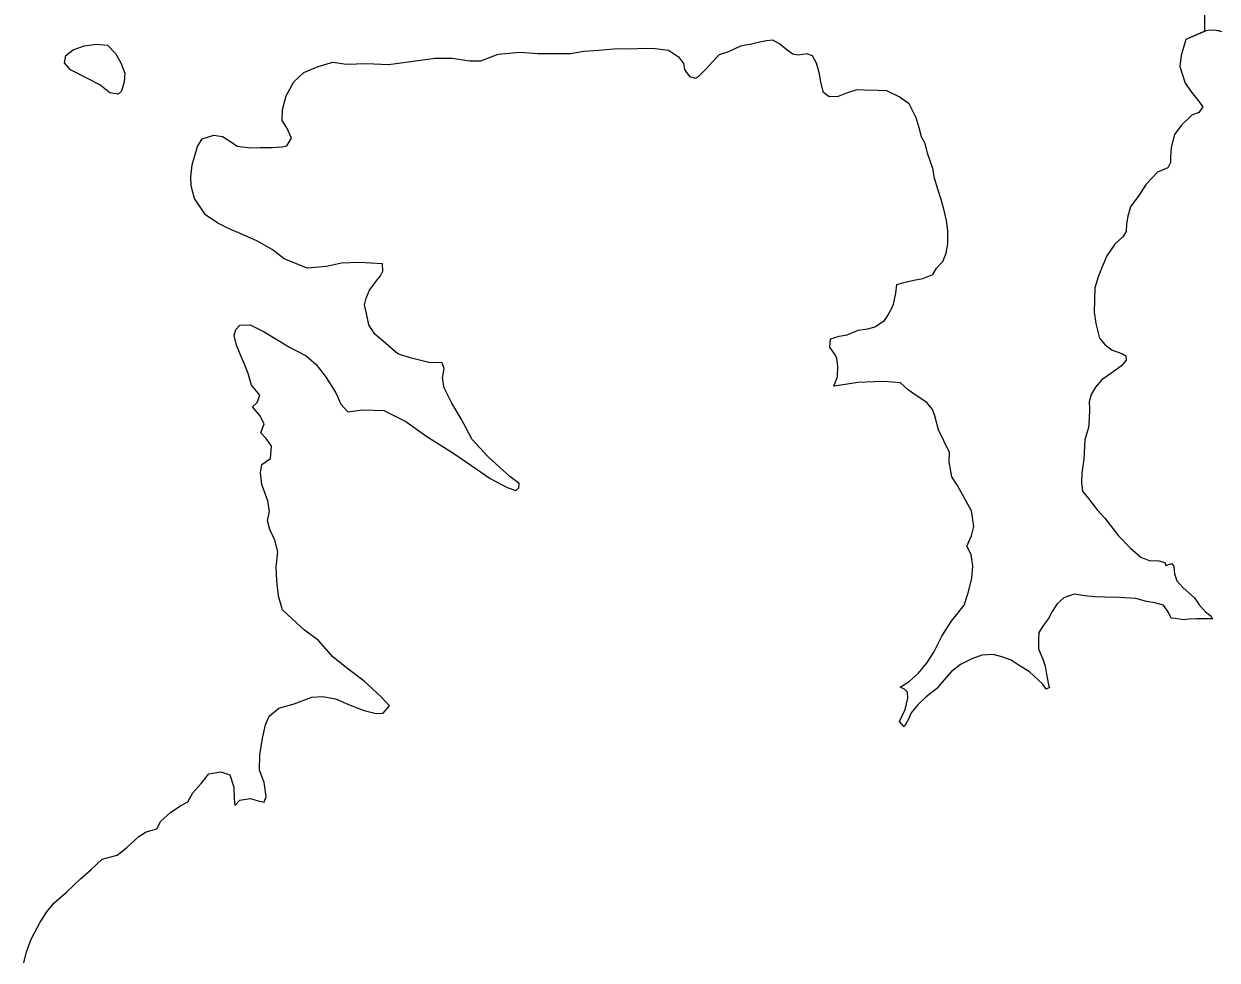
# Model space of a CAD drawing. Extents: x 31699 to 244310, y -8841 to 11474.
# Drawn here: x 135028.6 to 135229.2, y 1421.4 to 1578.8 of the extents above; entities that cross this region are included whole.
import ezdxf

# ---------------------------------------------------------------- set-up
doc = ezdxf.new("R2010")
doc.units = 0
doc.layers.add('R_Draft', color=7, linetype='Continuous')
doc.layers.add('R_Logo', color=7, linetype='Continuous')

msp = doc.modelspace()

# ---------------------------------------------------------------- linework, layer by layer
at = {"layer": 'R_Draft'}
for points in [[(135229.96, 1577.46), (135229.64, 1577.56), (135229.53, 1577.62), (135229.35, 1577.65), (135229.2, 1577.65), (135228.99, 1577.67), (135228.32, 1577.71), (135227.64, 1577.69), (135227.32, 1577.6), (135227.01, 1577.52)], [(135036.85, 1574.42), (135038.71, 1575.1), (135040.77, 1575.39), (135042.63, 1575.21), (135043.98, 1573.82), (135044.86, 1572.23), (135045.54, 1570.5), (135045.43, 1569.03), (135044.98, 1567.49), (135044.45, 1566.96), (135043.05, 1567.21), (135041.37, 1568.52), (135039.17, 1569.64), (135036.42, 1571.08), (135035.41, 1572.27), (135035.66, 1573.45)], [(135035.66, 1573.45), (135036.85, 1574.42)]]:
    msp.add_lwpolyline(points, dxfattribs=at)
at = {"layer": 'R_Logo'}
for points in [[(135218.65, 2632.49), (135220.72, 2468.69), (135222.89, 2292.03), (135224.82, 2112.83), (135223.5, 2112.75), (135224.05, 1931.74), (135226.64, 1752.61), (135227.01, 1577.6)], [(135218.73, 2632.23), (135218.77, 2622.66), (135220.72, 2468.69), (135222.89, 2292.03), (135224.82, 2112.83), (135223.5, 2112.75), (135224.05, 1931.74), (135226.64, 1752.61), (135227.01, 1577.52)], [(135227.2, 1577.6), (135223.89, 1576.17), (135223.12, 1573.49), (135222.87, 1571.62), (135223.77, 1568.83), (135224.85, 1567.31), (135225.99, 1565.92), (135226.74, 1564.86), (135226.08, 1563.92), (135224.89, 1563.44), (135223.11, 1561.69), (135222, 1560.21), (135221.42, 1558.01), (135221.3, 1556.41), (135221.31, 1555.47), (135220.86, 1554.6), (135219.14, 1553.85), (135217.23, 1551.83), (135215.99, 1549.95), (135214.61, 1548.01), (135214.16, 1546.47), (135213.91, 1545.2), (135213.85, 1543.87), (135213.33, 1542.99), (135211.95, 1541.78), (135210.64, 1539.77), (135209.86, 1537.96), (135209.15, 1536.28), (135208.63, 1534.41), (135208.52, 1532.28), (135208.48, 1530.34), (135208.76, 1528.41), (135209.39, 1525.95), (135210.26, 1524.89), (135211.54, 1523.91), (135212.54, 1523.58), (135213.27, 1523.32), (135213.81, 1523), (135213.88, 1522.26), (135213.09, 1521.32), (135211.71, 1520.31), (135209.79, 1518.96), (135208.74, 1517.74), (135207.96, 1516.47), (135207.64, 1515.27), (135207.72, 1514), (135207.67, 1512.47), (135207.55, 1510.93), (135206.91, 1508.86), (135206.74, 1505.59), (135206.43, 1503.25), (135206.38, 1501.65), (135206.53, 1500.25), (135207.54, 1499), (135209.02, 1497.08), (135210.3, 1495.69), (135212.59, 1492.71), (135214.61, 1490.67), (135216.35, 1489.15), (135217.75, 1488.57), (135219.35, 1488.51), (135220.35, 1488.26), (135220.56, 1487.73), (135221.55, 1488.07), (135221.89, 1487.54), (135221.97, 1486.34), (135222.38, 1485.14), (135223.39, 1484.02), (135224.39, 1483.16), (135225.33, 1482.31), (135226.14, 1481.12), (135227.22, 1479.93), (135228.16, 1479.2), (135228.36, 1478.74), (135227.1, 1478.79), (135225.77, 1478.78), (135224.44, 1478.7), (135223.44, 1478.62), (135222.18, 1478.81), (135221.45, 1478.87), (135220.97, 1479.86), (135220.16, 1481.06), (135218.69, 1481.44), (135217.29, 1481.69), (135215.49, 1482.21), (135212.77, 1482.38), (135210.31, 1482.42), (135208.58, 1482.47), (135206.85, 1482.66), (135205.11, 1482.91), (135203.39, 1482.29), (135202.27, 1481.28), (135201.42, 1480), (135200.83, 1478.8), (135199.98, 1477.72), (135199.2, 1476.45), (135199.14, 1475.38), (135199.16, 1473.71), (135199.84, 1471.98), (135200.25, 1470.79), (135200.47, 1469.46)], [(135227.01, 1577.52), (135223.89, 1576.17), (135223.12, 1573.49), (135222.87, 1571.62), (135223.77, 1568.83), (135224.85, 1567.31), (135225.99, 1565.92), (135226.74, 1564.86), (135226.08, 1563.92), (135224.89, 1563.44), (135223.11, 1561.69), (135222, 1560.21), (135221.42, 1558.01), (135221.3, 1556.41), (135221.31, 1555.47), (135220.86, 1554.6), (135219.14, 1553.85), (135217.23, 1551.83), (135215.99, 1549.95), (135214.61, 1548.01), (135214.16, 1546.47), (135213.91, 1545.2), (135213.85, 1543.87), (135213.33, 1542.99), (135211.95, 1541.78), (135210.64, 1539.77), (135209.86, 1537.96), (135209.15, 1536.28), (135208.63, 1534.41), (135208.52, 1532.28), (135208.48, 1530.34), (135208.76, 1528.41), (135209.39, 1525.95), (135210.26, 1524.89), (135211.54, 1523.91), (135212.54, 1523.58), (135213.27, 1523.32), (135213.81, 1523), (135213.88, 1522.26), (135213.09, 1521.32), (135211.71, 1520.31), (135209.79, 1518.96), (135208.74, 1517.74), (135207.96, 1516.47), (135207.64, 1515.27), (135207.72, 1514), (135207.67, 1512.47), (135207.55, 1510.93), (135206.91, 1508.86), (135206.74, 1505.59), (135206.43, 1503.25), (135206.38, 1501.65), (135206.53, 1500.25), (135207.54, 1499), (135209.02, 1497.08), (135210.3, 1495.69), (135212.59, 1492.71), (135214.61, 1490.67), (135216.35, 1489.15), (135217.75, 1488.57), (135219.35, 1488.51), (135220.35, 1488.26), (135220.56, 1487.73), (135221.55, 1488.07), (135221.89, 1487.54), (135221.97, 1486.34), (135222.38, 1485.14), (135223.39, 1484.02), (135224.39, 1483.16), (135225.33, 1482.31), (135226.14, 1481.12), (135227.22, 1479.93), (135228.16, 1479.2), (135228.36, 1478.74), (135227.1, 1478.79), (135225.77, 1478.78), (135224.44, 1478.7), (135223.44, 1478.62), (135222.18, 1478.81), (135221.45, 1478.87), (135220.97, 1479.86), (135220.16, 1481.06), (135218.69, 1481.44), (135217.29, 1481.69), (135215.49, 1482.21), (135212.77, 1482.38), (135210.31, 1482.42), (135208.58, 1482.47), (135206.85, 1482.66), (135205.11, 1482.91), (135203.39, 1482.29), (135202.27, 1481.28), (135201.42, 1480), (135200.83, 1478.8), (135199.98, 1477.72), (135199.2, 1476.45), (135199.14, 1475.38), (135199.16, 1473.71), (135199.84, 1471.98), (135200.25, 1470.79), (135200.47, 1469.46)], [(135088.85, 1538.45), (135084.92, 1538.68), (135082, 1538.58), (135079.48, 1538.02), (135076.22, 1537.72), (135072.35, 1539.29), (135070.34, 1540.87), (135067.73, 1542.31), (135064.92, 1543.55), (135063.11, 1544.33), (135061.18, 1545.31), (135059.1, 1546.69), (135057.27, 1549.41), (135056.72, 1551.54), (135056.64, 1553.07), (135056.88, 1555.07), (135057.39, 1556.81), (135057.78, 1558.15), (135058.56, 1559.49), (135060.49, 1560.11), (135061.95, 1559.86), (135063.29, 1559.01), (135064.43, 1558.22), (135066.76, 1557.98), (135068.29, 1557.99), (135070.35, 1558.01), (135071.95, 1558.1), (135072.81, 1558.3), (135073.59, 1559.58), (135072.78, 1561.31), (135072.03, 1562.57), (135072.08, 1564.37), (135072.65, 1566.71), (135073.96, 1569.06), (135075.67, 1570.61), (135078.05, 1571.63), (135080.51, 1572.33), (135082.84, 1572.02), (135086.16, 1572.12), (135089.89, 1571.96), (135093.61, 1572.46), (135097.66, 1573.04), (135100.59, 1573), (135103.52, 1572.56), (135105.38, 1572.58), (135108.29, 1573.68), (135111.95, 1574.05), (135115.01, 1573.81), (135117.87, 1573.84), (135120.46, 1573.8), (135122.72, 1574.22), (135125.25, 1574.38), (135128.37, 1574.68), (135130.57, 1574.57), (135132.89, 1574.73), (135134.69, 1574.68), (135136.95, 1574.37), (135138.63, 1573.25), (135139.44, 1572.13), (135139.65, 1571.13), (135139.85, 1570.8), (135140.46, 1569.94), (135141.46, 1569.68), (135141.99, 1569.95), (135143.3, 1571.23), (135144.29, 1572.38), (135145.54, 1573.66), (135147.26, 1574.21)], [(135088.85, 1538.45), (135084.92, 1538.68), (135082, 1538.58), (135079.48, 1538.02), (135076.22, 1537.72), (135072.35, 1539.29), (135070.34, 1540.87), (135067.73, 1542.31), (135064.92, 1543.55), (135063.11, 1544.33), (135061.18, 1545.31), (135059.1, 1546.69), (135057.27, 1549.41), (135056.72, 1551.54), (135056.64, 1553.07), (135056.88, 1555.07), (135057.39, 1556.81), (135057.78, 1558.15), (135058.56, 1559.49), (135060.49, 1560.11), (135061.95, 1559.86), (135063.29, 1559.01), (135064.43, 1558.22), (135066.76, 1557.98), (135068.29, 1557.99), (135070.35, 1558.01), (135071.95, 1558.1), (135072.81, 1558.3), (135073.59, 1559.58), (135072.78, 1561.31), (135072.03, 1562.57), (135072.08, 1564.37), (135072.65, 1566.71), (135073.96, 1569.06), (135075.67, 1570.61), (135078.05, 1571.63), (135080.51, 1572.33), (135082.84, 1572.02), (135086.16, 1572.12), (135089.89, 1571.96), (135093.61, 1572.46), (135097.66, 1573.04), (135100.59, 1573), (135103.52, 1572.56), (135105.38, 1572.58), (135108.29, 1573.68), (135111.95, 1574.05), (135115.01, 1573.81), (135117.87, 1573.84), (135120.46, 1573.8), (135122.72, 1574.22), (135125.25, 1574.38), (135128.37, 1574.68), (135130.57, 1574.57), (135132.89, 1574.73), (135134.69, 1574.68), (135136.95, 1574.37), (135138.63, 1573.25), (135139.44, 1572.13), (135139.65, 1571.13), (135139.85, 1570.8), (135140.46, 1569.94), (135141.46, 1569.68), (135141.99, 1569.95), (135143.3, 1571.23), (135144.29, 1572.38), (135145.54, 1573.66), (135147.26, 1574.21)], [(135172.18, 1567.58), (135169.86, 1567.63), (135168.59, 1567.68), (135166.87, 1567.13), (135165.48, 1566.58), (135163.95, 1566.5), (135163.01, 1567.23), (135162.53, 1569.02), (135162.31, 1570.42), (135161.83, 1572.21), (135161.15, 1573.41), (135160.22, 1573.73), (135158.76, 1573.52), (135157.82, 1573.71), (135156.89, 1574.37), (135155.61, 1575.42), (135154.48, 1576.07), (135153.41, 1575.93), (135152.02, 1575.65), (135150.69, 1575.3), (135149.9, 1575.23), (135149.03, 1575.02), (135147.26, 1574.21)], [(135172.18, 1567.58), (135169.86, 1567.63), (135168.59, 1567.68), (135166.87, 1567.13), (135165.48, 1566.58), (135163.95, 1566.5), (135163.01, 1567.23), (135162.53, 1569.02), (135162.31, 1570.42), (135161.83, 1572.21), (135161.15, 1573.41), (135160.22, 1573.73), (135158.76, 1573.52), (135157.82, 1573.71), (135156.89, 1574.37), (135155.61, 1575.42), (135154.48, 1576.07), (135153.41, 1575.93), (135152.02, 1575.65), (135150.69, 1575.3), (135149.9, 1575.23), (135149.03, 1575.02), (135147.26, 1574.21)], [(135200.47, 1469.46), (135200.82, 1467.66), (135200.96, 1467.2), (135200.43, 1466.92), (135199.82, 1467.85), (135197.6, 1469.83), (135195.86, 1470.94), (135194.52, 1471.8), (135192.99, 1472.38), (135191.52, 1472.77), (135189.59, 1472.68), (135187.94, 1472.07), (135186.02, 1471.11), (135184.5, 1469.9), (135183.26, 1468.49), (135182.01, 1467.01), (135180.23, 1465.65), (135178.84, 1464.31), (135177.73, 1462.96), (135177.27, 1461.89), (135176.56, 1460.62), (135175.75, 1461.48), (135176.72, 1463.55), (135177.17, 1465.42), (135177.09, 1466.42), (135176.62, 1466.95), (135175.89, 1467.28), (135177.41, 1468.23), (135178.92, 1469.58), (135180.3, 1471.26), (135181.54, 1473.14), (135182.91, 1475.88), (135184.48, 1478.3), (135186.65, 1481.05), (135187.29, 1483.13), (135187.93, 1485.53), (135188.11, 1487.67), (135187.82, 1489.6), (135187.08, 1490.99), (135187.86, 1492.73), (135188.24, 1494.27), (135187.88, 1496.93), (135186.46, 1499.45), (135185.51, 1501.18), (135184.56, 1502.63), (135184.14, 1505.16), (135184.19, 1506.76), (135183.24, 1508.69), (135182.35, 1510.55), (135181.73, 1512.87), (135181.32, 1513.94), (135180.38, 1515.13), (135178.9, 1516.11), (135177.3, 1517.23), (135175.95, 1518.42), (135173.16, 1518.66), (135171.5, 1518.64), (135168.77, 1518.48), (135166.32, 1518.12), (135164.72, 1517.9), (135165.37, 1519.44), (135165.42, 1521.25), (135165.21, 1522.51), (135164.93, 1523.17), (135164.06, 1524.43), (135164.17, 1525.83), (135165.63, 1526.31), (135166.96, 1526.53), (135168.81, 1527.28), (135170.47, 1527.5), (135171.6, 1527.84), (135173.25, 1528.92), (135173.71, 1529.6), (135174.43, 1530.87), (135174.75, 1531.67), (135175.13, 1533.54), (135175.32, 1534.95), (135176.51, 1535.29), (135178.17, 1535.71), (135179.69, 1535.99), (135181.35, 1536.67), (135182, 1537.75), (135183.06, 1538.82), (135183.64, 1540.23), (135183.89, 1541.83), (135183.87, 1544.03), (135183.65, 1545.76), (135183.23, 1547.63), (135182.75, 1549.29), (135182.2, 1551.02), (135181.65, 1552.88), (135181.36, 1554.47), (135180.47, 1557.07), (135180.06, 1558.66), (135179.45, 1559.79), (135179.1, 1561.32), (135178.55, 1562.98), (135177.39, 1565.37), (135175.72, 1566.55), (135173.65, 1567.53), (135172.18, 1567.58)], [(135200.47, 1469.46), (135200.82, 1467.66), (135200.96, 1467.2), (135200.43, 1466.92), (135199.82, 1467.85), (135197.6, 1469.83), (135195.86, 1470.94), (135194.52, 1471.8), (135192.99, 1472.38), (135191.52, 1472.77), (135189.59, 1472.68), (135187.94, 1472.07), (135186.02, 1471.11), (135184.5, 1469.9), (135183.26, 1468.49), (135182.01, 1467.01), (135180.23, 1465.65), (135178.84, 1464.31), (135177.73, 1462.96), (135177.27, 1461.89), (135176.56, 1460.62), (135175.75, 1461.48), (135176.72, 1463.55), (135177.17, 1465.42), (135177.09, 1466.42), (135176.62, 1466.95), (135175.89, 1467.28), (135177.41, 1468.23), (135178.92, 1469.58), (135180.3, 1471.26), (135181.54, 1473.14), (135182.91, 1475.88), (135184.48, 1478.3), (135186.65, 1481.05), (135187.29, 1483.13), (135187.93, 1485.53), (135188.11, 1487.67), (135187.82, 1489.6), (135187.08, 1490.99), (135187.86, 1492.73), (135188.24, 1494.27), (135187.88, 1496.93), (135186.46, 1499.45), (135185.51, 1501.18), (135184.56, 1502.63), (135184.14, 1505.16), (135184.19, 1506.76), (135183.24, 1508.69), (135182.35, 1510.55), (135181.73, 1512.87), (135181.32, 1513.94), (135180.38, 1515.13), (135178.9, 1516.11), (135177.3, 1517.23), (135175.95, 1518.42), (135173.16, 1518.66), (135171.5, 1518.64), (135168.77, 1518.48), (135166.32, 1518.12), (135164.72, 1517.9), (135165.37, 1519.44), (135165.42, 1521.25), (135165.21, 1522.51), (135164.93, 1523.17), (135164.06, 1524.43), (135164.17, 1525.83), (135165.63, 1526.31), (135166.96, 1526.53), (135168.81, 1527.28), (135170.47, 1527.5), (135171.6, 1527.84), (135173.25, 1528.92), (135173.71, 1529.6), (135174.43, 1530.87), (135174.75, 1531.67), (135175.13, 1533.54), (135175.32, 1534.95), (135176.51, 1535.29), (135178.17, 1535.71), (135179.69, 1535.99), (135181.35, 1536.67), (135182, 1537.75), (135183.06, 1538.82), (135183.64, 1540.23), (135183.89, 1541.83), (135183.87, 1544.03), (135183.65, 1545.76), (135183.23, 1547.63), (135182.75, 1549.29), (135182.2, 1551.02), (135181.65, 1552.88), (135181.36, 1554.47), (135180.47, 1557.07), (135180.06, 1558.66), (135179.45, 1559.79), (135179.1, 1561.32), (135178.55, 1562.98), (135177.39, 1565.37), (135175.72, 1566.55), (135173.65, 1567.53), (135172.18, 1567.58)], [(135066.6, 1448.56), (135067.8, 1448.24), (135069, 1447.92), (135069.32, 1448.92), (135068.96, 1451.25), (135068.21, 1453.31), (135068.25, 1455.98), (135068.75, 1458.92), (135069.19, 1460.93), (135069.84, 1462.4), (135071.43, 1463.75), (135074.01, 1464.45), (135076.99, 1465.61), (135078.85, 1465.7), (135080.99, 1465.32), (135083.46, 1464.27), (135085.8, 1463.36), (135087.8, 1462.85), (135088.99, 1462.93), (135090.04, 1464.14), (135088.63, 1465.66), (135085.81, 1468.3), (135083.06, 1470.34), (135080.58, 1472.32), (135078.09, 1475.1), (135075.74, 1476.87), (135073.66, 1478.79), (135072.05, 1480.3), (135071.36, 1482.57), (135071.13, 1485.17), (135070.97, 1487.5), (135071.28, 1490.04), (135070.79, 1491.97), (135069.91, 1493.76), (135069.56, 1495.29), (135069.87, 1496.83), (135069.59, 1498.63), (135068.56, 1501.35), (135068.34, 1503.35), (135068.59, 1504.69), (135070.05, 1505.7), (135070.22, 1507.77), (135069.34, 1509.1), (135068.4, 1510.02), (135068.99, 1511.56), (135068.24, 1512.96), (135067.03, 1514.41), (135067.82, 1515.15), (135068.27, 1516.36), (135066.85, 1518.08), (135066.3, 1520.01), (135065.62, 1521.67), (135064.94, 1523.26), (135064.32, 1524.79), (135063.91, 1526.39), (135064.23, 1527.39), (135064.88, 1528.13), (135066.61, 1528.22), (135068.95, 1527.04), (135073.24, 1524.42), (135076.05, 1522.98), (135077.72, 1521.53), (135079.41, 1519.34), (135081.03, 1516.76), (135081.85, 1514.83), (135083.06, 1513.57), (135085.52, 1513.93), (135089.11, 1513.77), (135092.79, 1511.94), (135096.34, 1509.44), (135100.7, 1506.68), (135103.91, 1504.51), (135106.99, 1502.34), (135109.8, 1500.84), (135111.27, 1500.32), (135111.8, 1500.79), (135111.86, 1501.53), (135110.25, 1502.71), (135106.62, 1506.01), (135103.93, 1508.92), (135102.1, 1512.37), (135100.54, 1515.02), (135099.25, 1517.61), (135098.97, 1519.21), (135099.21, 1520.88), (135098.87, 1521.81), (135096.68, 1521.85), (135093.54, 1522.62), (135091.47, 1523.33), (135089.8, 1524.72), (135087.58, 1526.63), (135086.57, 1528.22), (135086.15, 1530.09), (135085.86, 1531.55), (135086.12, 1532.69), (135086.7, 1534.03), (135087.82, 1535.51), (135088.54, 1536.45), (135088.93, 1537.19), (135088.85, 1538.45)], [(135066.6, 1448.56), (135067.8, 1448.24), (135069, 1447.92), (135069.32, 1448.92), (135068.96, 1451.25), (135068.21, 1453.31), (135068.25, 1455.98), (135068.75, 1458.92), (135069.19, 1460.93), (135069.84, 1462.4), (135071.43, 1463.75), (135074.01, 1464.45), (135076.99, 1465.61), (135078.85, 1465.7), (135080.99, 1465.32), (135083.46, 1464.27), (135085.8, 1463.36), (135087.8, 1462.85), (135088.99, 1462.93), (135090.04, 1464.14), (135088.63, 1465.66), (135085.81, 1468.3), (135083.06, 1470.34), (135080.58, 1472.32), (135078.09, 1475.1), (135075.74, 1476.87), (135073.66, 1478.79), (135072.05, 1480.3), (135071.36, 1482.57), (135071.13, 1485.17), (135070.97, 1487.5), (135071.28, 1490.04), (135070.79, 1491.97), (135069.91, 1493.76), (135069.56, 1495.29), (135069.87, 1496.83), (135069.59, 1498.63), (135068.56, 1501.35), (135068.34, 1503.35), (135068.59, 1504.69), (135070.05, 1505.7), (135070.22, 1507.77), (135069.34, 1509.1), (135068.4, 1510.02), (135068.99, 1511.56), (135068.24, 1512.96), (135067.03, 1514.41), (135067.82, 1515.15), (135068.27, 1516.36), (135066.85, 1518.08), (135066.3, 1520.01), (135065.62, 1521.67), (135064.94, 1523.26), (135064.32, 1524.79), (135063.91, 1526.39), (135064.23, 1527.39), (135064.88, 1528.13), (135066.61, 1528.22), (135068.95, 1527.04), (135073.24, 1524.42), (135076.05, 1522.98), (135077.72, 1521.53), (135079.41, 1519.34), (135081.03, 1516.76), (135081.85, 1514.83), (135083.06, 1513.57), (135085.52, 1513.93), (135089.11, 1513.77), (135092.79, 1511.94), (135096.34, 1509.44), (135100.7, 1506.68), (135103.91, 1504.51), (135106.99, 1502.34), (135109.8, 1500.84), (135111.27, 1500.32), (135111.8, 1500.79), (135111.86, 1501.53), (135110.25, 1502.71), (135106.62, 1506.01), (135103.93, 1508.92), (135102.1, 1512.37), (135100.54, 1515.02), (135099.25, 1517.61), (135098.97, 1519.21), (135099.21, 1520.88), (135098.87, 1521.81), (135096.68, 1521.85), (135093.54, 1522.62), (135091.47, 1523.33), (135089.8, 1524.72), (135087.58, 1526.63), (135086.57, 1528.22), (135086.15, 1530.09), (135085.86, 1531.55), (135086.12, 1532.69), (135086.7, 1534.03), (135087.82, 1535.51), (135088.54, 1536.45), (135088.93, 1537.19), (135088.85, 1538.45)], [(135028.58, 1420.95), (135029.03, 1422.76), (135029.81, 1424.9), (135031.31, 1427.78), (135032.42, 1429.53), (135033.6, 1430.94), (135035.77, 1432.83), (135038.08, 1435.06), (135039.92, 1436.61), (135041.77, 1438.36), (135044.29, 1439.06), (135045.87, 1440.34), (135047.91, 1442.16), (135049.17, 1442.98), (135050.96, 1443.46), (135051.61, 1444.74), (135053.26, 1446.22), (135054.97, 1447.37), (135056.16, 1447.98), (135057.01, 1449.53), (135058.39, 1451.08), (135059.7, 1452.69), (135061.7, 1453.04), (135063.23, 1452.53), (135063.85, 1450.46), (135063.94, 1448.53), (135064.02, 1447.4), (135064.87, 1448.27), (135066.6, 1448.56)], [(135028.58, 1420.95), (135029.03, 1422.76), (135029.81, 1424.9), (135031.31, 1427.78), (135032.42, 1429.53), (135033.6, 1430.94), (135035.77, 1432.83), (135038.08, 1435.06), (135039.92, 1436.61), (135041.77, 1438.36), (135044.29, 1439.06), (135045.87, 1440.34), (135047.91, 1442.16), (135049.17, 1442.98), (135050.96, 1443.46), (135051.61, 1444.74), (135053.26, 1446.22), (135054.97, 1447.37), (135056.16, 1447.98), (135057.01, 1449.53), (135058.39, 1451.08), (135059.7, 1452.69), (135061.7, 1453.04), (135063.23, 1452.53), (135063.85, 1450.46), (135063.94, 1448.53), (135064.02, 1447.4), (135064.87, 1448.27), (135066.6, 1448.56)]]:
    msp.add_lwpolyline(points, dxfattribs=at)

doc.saveas('drawing.dxf')
